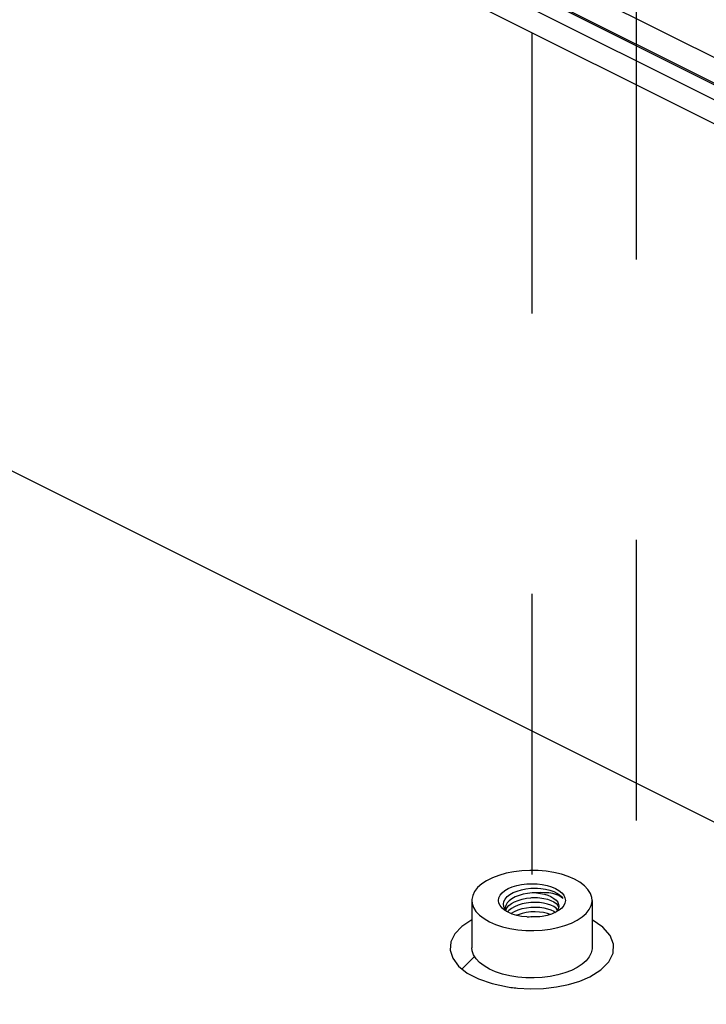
# Paper-space layout '005_EXP_CORICANT_PE_DRAWING_3_1' of a CAD drawing. Header units: millimetres. Extents: x 6 to 413, y 7 to 290.
# Tile 261 of 362: x 237.21 to 242.87, y 176.3 to 184.41. Entities that reach past the tile are written whole.
import ezdxf

# ---------------------------------------------------------------- set-up
doc = ezdxf.new("R2010")
doc.units = ezdxf.units.MM
doc.header["$LTSCALE"] = 23.1
doc.linetypes.add('DASHED', pattern=[0.2, 0.1, -0.1])
for name, color, linetype in [('000_OFFSET-LINES', 7, 'CONTINUOUS'), ('124300000066A_82_150_22_0_BL320', 7, 'CONTINUOUS'), ('MAIN_PCB_BL273', 7, 'CONTINUOUS'), ('SSD_107100000060A_MTFDDAV_BL316', 7, 'CONTINUOUS')]:
    doc.layers.add(name, color=color, linetype=linetype)

# ---------------------------------------------------------------- blocks, each defined once
blk = doc.blocks.new('MAIN_PCB_BL273', base_point=(232.149, 166.177))
at = {"layer": 'MAIN_PCB_BL273', "color": 7, "linetype": 'Continuous'}
blk.add_line((247.6573, 175.4383), (236.7816, 180.8758), dxfattribs=at)
at = {"layer": 'MAIN_PCB_BL273', "color": 2, "linetype": 'Continuous'}
blk.add_line((240.8536, 176.5918), (240.9575, 176.6957), dxfattribs=at)
at = {"layer": 'MAIN_PCB_BL273', "color": 4, "linetype": 'Continuous'}
for points in [[(240.935, 176.9968), (240.8541, 176.9433), (240.7951, 176.8818), (240.762, 176.8157), (240.7561, 176.7487), (240.7774, 176.6813), (240.8253, 176.6174), (240.898, 176.5597), (240.9905, 176.5112), (241.1025, 176.4722), (241.2282, 176.4453)], [(241.9074, 176.5287), (241.9987, 176.5855), (242.0644, 176.6519), (242.0995, 176.7239), (242.1025, 176.7968), (242.0735, 176.8694), (242.0134, 176.9371), (241.9252, 176.9967)], [(241.3106, 176.4352), (241.4183, 176.4299), (241.5264, 176.4333), (241.6319, 176.4453), (241.7323, 176.4656), (241.8249, 176.4936), (241.9074, 176.5287)], [(241.2282, 176.4453), (241.2418, 176.4432), (241.2554, 176.4413), (241.2691, 176.4396), (241.2828, 176.438), (241.2967, 176.4365), (241.3106, 176.4352)]]:
    blk.add_lwpolyline(points, dxfattribs=at)
blk = doc.blocks.new('SSD_107100000060A_MTFDDAV_BL316', base_point=(244.0537, 184.6432))
at = {"layer": 'SSD_107100000060A_MTFDDAV_BL316', "color": 7, "linetype": 'Continuous'}
for p, q in [((242.8492, 186.7136), (241.6719, 186.1249)), ((242.8492, 186.7136), (243.2752, 186.5006)), ((243.4729, 186.5995), (240.6983, 185.2121)), ((243.4729, 186.5995), (247.6605, 184.5058)), ((241.6719, 186.0002), (241.6719, 186.1249)), ((241.2264, 185.9021), (240.0491, 185.3135)), ((240.0491, 185.3135), (240.0491, 185.1888)), ((244.8859, 182.8952), (240.0491, 185.3135)), ((244.8859, 182.7705), (240.0491, 185.1888)), ((240.6983, 185.2121), (240.6983, 185.0016)), ((244.8859, 183.1184), (240.6983, 185.2121)), ((244.8859, 182.908), (240.6983, 185.0016)), ((240.6983, 184.8642), (240.6983, 184.6665)), ((244.8859, 182.5728), (240.6983, 184.6665)), ((247.6605, 184.5058), (244.8859, 183.1184)), ((247.6605, 184.5058), (247.6605, 184.2954)), ((247.6605, 184.2954), (244.8859, 182.908)), ((247.5491, 184.2269), (247.686, 184.2954)), ((247.6605, 184.3081), (247.686, 184.2954)), ((247.686, 184.2954), (247.686, 184.1706)), ((247.5491, 184.2269), (248.0137, 183.9947)), ((247.6739, 184.1646), (247.686, 184.1706)), ((248.0137, 183.9947), (247.5428, 183.7592)), ((248.0583, 183.9525), (247.5874, 183.7171)), ((248.0583, 183.9525), (248.0137, 183.9947)), ((248.0583, 183.9525), (248.0583, 183.8675)), ((247.2182, 183.9215), (247.2182, 183.7968)), ((247.2182, 183.9215), (247.5428, 183.7592)), ((247.5874, 183.6321), (248.0583, 183.8675)), ((247.0655, 183.8451), (247.3901, 183.6828)), ((247.2182, 183.7968), (247.5428, 183.6345)), ((247.2759, 183.7679), (247.2479, 183.7539)), ((247.5428, 183.7592), (247.5874, 183.7171)), ((247.5874, 183.7171), (247.5874, 183.6321)), ((247.3901, 183.6828), (246.0473, 183.0114)), ((247.4346, 183.6407), (246.0919, 182.9693)), ((247.4346, 183.6407), (247.3901, 183.6828)), ((247.4346, 183.6407), (247.4346, 183.5557)), ((247.5874, 183.6321), (247.5428, 183.6345)), ((246.0919, 182.8843), (247.4346, 183.5557)), ((244.8859, 183.1184), (244.8859, 182.908)), ((245.7228, 183.1737), (245.7228, 183.049)), ((245.7228, 183.1737), (246.0473, 183.0114)), ((245.57, 183.0973), (245.8946, 182.935)), ((245.7228, 183.049), (246.0473, 182.8867)), ((245.0227, 182.9637), (244.8859, 182.8952)), ((245.0227, 182.8389), (245.0227, 182.9637)), ((245.0227, 182.9637), (245.4873, 182.7314)), ((245.7805, 183.0201), (245.7524, 183.0061)), ((246.0473, 183.0114), (246.0919, 182.9693)), ((246.0919, 182.9693), (246.0919, 182.8843)), ((244.8859, 182.8952), (244.8859, 182.5728)), ((245.8946, 182.935), (245.4873, 182.7314)), ((245.9392, 182.8929), (245.5319, 182.6892)), ((245.9392, 182.8929), (245.8946, 182.935)), ((245.9392, 182.8929), (245.9392, 182.8079)), ((246.0919, 182.8843), (246.0473, 182.8867)), ((245.0227, 182.8389), (244.8859, 182.7705)), ((245.0227, 182.8389), (245.4873, 182.6067)), ((245.5319, 182.6043), (245.9392, 182.8079)), ((245.2205, 182.7401), (244.8859, 182.5728)), ((245.4873, 182.7314), (245.5319, 182.6892)), ((245.5319, 182.6892), (245.5319, 182.6043)), ((245.5319, 182.6043), (245.4873, 182.6067))]:
    blk.add_line(p, q, dxfattribs=at)
for points in [[(241.7642, 186.0135), (241.7637, 186.0222), (241.7502, 186.0598), (241.7189, 186.0948), (241.6719, 186.1249)], [(241.6719, 186.0002), (241.7188, 185.9702), (241.737, 185.95)], [(241.7359, 185.9483), (241.7587, 185.9844), (241.7642, 186.0135)], [(241.2264, 185.9021), (241.2863, 185.8787), (241.3557, 185.8631), (241.4303, 185.8563), (241.5055, 185.8586), (241.5779, 185.8698), (241.6429, 185.8893), (241.6965, 185.916), (241.7359, 185.9483)], [(247.2182, 183.9215), (247.1906, 183.9315), (247.1584, 183.9366), (247.125, 183.9366), (247.0932, 183.9315), (247.0658, 183.9216), (247.0459, 183.908), (247.0353, 183.8921), (247.0339, 183.8833)], [(247.0339, 183.8833), (247.0351, 183.8753), (247.0454, 183.859), (247.0655, 183.8451)], [(247.132, 183.8119), (247.1579, 183.812), (247.1905, 183.8068), (247.2182, 183.7968)], [(245.7228, 183.1737), (245.6952, 183.1837), (245.6629, 183.1889), (245.6295, 183.1888), (245.5977, 183.1837), (245.5703, 183.1738), (245.5504, 183.1602), (245.5398, 183.1443), (245.5384, 183.1355)], [(245.5384, 183.1355), (245.5396, 183.1275), (245.55, 183.1112), (245.57, 183.0973)], [(245.6365, 183.0641), (245.6624, 183.0642), (245.695, 183.059), (245.7228, 183.049)]]:
    blk.add_lwpolyline(points, dxfattribs=at)
blk = doc.blocks.new('124300000066A_82_150_22_0_BL320', base_point=(241.4301, 176.9622))
at = {"layer": '124300000066A_82_150_22_0_BL320', "color": 7, "linetype": 'Continuous'}
for p, q in [((240.9351, 177.1571), (240.9351, 176.7673)), ((241.9251, 177.1571), (241.9251, 176.7673)), ((241.2353, 177.0597), (241.2052, 177.0776)), ((241.223, 177.0676), (241.2076, 177.0867)), ((241.2087, 177.0884), (241.209, 177.0849)), ((241.2254, 177.0656), (241.223, 177.0676)), ((241.2684, 177.0456), (241.2353, 177.0597)), ((241.6549, 177.0776), (241.6244, 177.0595)), ((241.6515, 177.1103), (241.6513, 177.1057)), ((241.4759, 177.0247), (241.4932, 177.0235)), ((241.1875, 176.9413), (241.2486, 176.9268)), ((241.7554, 176.5808), (241.7016, 176.5604)), ((241.8032, 176.6047), (241.7554, 176.5808))]:
    blk.add_line(p, q, dxfattribs=at)
for points in [[(241.7801, 177.3321), (241.7291, 177.3543), (241.6726, 177.3728), (241.6116, 177.3873), (241.5473, 177.3975), (241.4807, 177.4033), (241.4132, 177.4044), (241.346, 177.401), (241.2804, 177.393), (241.2176, 177.3806), (241.1586, 177.364), (241.1047, 177.3436), (241.057, 177.3197), (241.0161, 177.2928), (240.983, 177.2634), (240.9583, 177.232), (240.9423, 177.1992), (240.9354, 177.1657), (240.9351, 177.1571)], [(241.2052, 177.0776), (241.1847, 177.0945), (241.1682, 177.1145), (241.1581, 177.1354), (241.1547, 177.157), (241.1581, 177.1787), (241.1683, 177.1998), (241.1849, 177.2198), (241.2076, 177.2382), (241.2357, 177.2546), (241.2686, 177.2686), (241.3054, 177.2798), (241.3452, 177.2881), (241.3871, 177.2931), (241.4302, 177.2948), (241.4732, 177.2931), (241.5149, 177.2881), (241.5548, 177.2798), (241.5918, 177.2685), (241.6248, 177.2544)], [(241.9251, 177.157), (241.9225, 177.1822), (241.9111, 177.2154), (241.8908, 177.2476), (241.8617, 177.2782), (241.8246, 177.3066), (241.7801, 177.3321)], [(241.2076, 177.0867), (241.1984, 177.1068), (241.1955, 177.1277), (241.1992, 177.1486), (241.2093, 177.1691), (241.2257, 177.1885), (241.248, 177.2062), (241.2753, 177.2218), (241.3072, 177.235), (241.3428, 177.2457), (241.3811, 177.2534), (241.4211, 177.2579), (241.4301, 177.2584)], [(241.4689, 177.2193), (241.4317, 177.2189), (241.3941, 177.2153), (241.3577, 177.2085), (241.3238, 177.1988), (241.2922, 177.1862), (241.2652, 177.1715), (241.243, 177.1549), (241.2259, 177.1364), (241.2144, 177.1163), (241.209, 177.0956), (241.2087, 177.0884)], [(241.4301, 177.2584), (241.462, 177.259), (241.4765, 177.2585)], [(241.6011, 177.2135), (241.57, 177.2186), (241.537, 177.2213), (241.5031, 177.2216), (241.4689, 177.2193)], [(241.4689, 177.2193), (241.5015, 177.2151), (241.5325, 177.2084), (241.5611, 177.1995), (241.5866, 177.1886)], [(241.4765, 177.2585), (241.5022, 177.2566), (241.5411, 177.251), (241.5777, 177.2423), (241.611, 177.2306)], [(241.685, 177.1726), (241.6703, 177.1855), (241.6511, 177.1968), (241.6278, 177.2062), (241.6011, 177.2135)], [(241.611, 177.2306), (241.636, 177.2184), (241.657, 177.2044), (241.6734, 177.1891), (241.685, 177.1726)], [(241.6248, 177.2544), (241.6528, 177.238), (241.6754, 177.2196), (241.692, 177.1997), (241.702, 177.1787), (241.7055, 177.1571), (241.702, 177.1354), (241.6919, 177.1143), (241.6752, 177.0943), (241.6549, 177.0776)], [(240.9351, 177.1571), (240.9376, 177.132), (240.949, 177.0987), (240.9694, 177.0665), (240.9984, 177.0359), (241.0356, 177.0076), (241.0801, 176.982)], [(241.2146, 177.078), (241.2243, 177.0958), (241.2406, 177.1143), (241.2618, 177.131), (241.287, 177.1454), (241.3166, 177.1579), (241.3494, 177.1681), (241.3847, 177.1755), (241.4212, 177.1799), (241.4301, 177.1805)], [(241.5866, 177.1181), (241.5582, 177.1279), (241.5263, 177.1352), (241.4923, 177.1398), (241.4563, 177.1416), (241.4199, 177.1402), (241.3834, 177.1357), (241.3483, 177.1282), (241.3156, 177.118), (241.2861, 177.1054), (241.2611, 177.0909), (241.24, 177.0741), (241.2301, 177.0628)], [(241.4301, 177.1805), (241.4578, 177.1812), (241.4759, 177.1806)], [(241.4759, 177.1806), (241.4938, 177.1793), (241.5276, 177.1746), (241.559, 177.1673), (241.5866, 177.1577)], [(241.5798, 176.9211), (241.6426, 176.9335), (241.7015, 176.9501), (241.7554, 176.9705), (241.8032, 176.9944), (241.844, 177.0213), (241.8771, 177.0508), (241.9018, 177.0821), (241.9178, 177.1149), (241.9248, 177.1484), (241.9251, 177.157)], [(241.5866, 177.1886), (241.6103, 177.1746), (241.629, 177.1589), (241.6423, 177.1419), (241.6498, 177.124), (241.6515, 177.1103)], [(241.5866, 177.1577), (241.6104, 177.1458), (241.6293, 177.1319), (241.6425, 177.1169), (241.6499, 177.1008), (241.6499, 177.1003)], [(241.6414, 177.0786), (241.6288, 177.0928), (241.6101, 177.1064), (241.5866, 177.1181)], [(241.258, 177.05), (241.2618, 177.0531), (241.287, 177.0674), (241.3166, 177.08), (241.3494, 177.0902), (241.3847, 177.0976), (241.4212, 177.102), (241.4301, 177.1026)], [(241.43, 177.0194), (241.3869, 177.0211), (241.3452, 177.0261), (241.3053, 177.0343), (241.2684, 177.0456)], [(241.5807, 177.0422), (241.5582, 177.05), (241.5263, 177.0573), (241.4923, 177.0619), (241.4563, 177.0636), (241.4199, 177.0623), (241.3834, 177.0578), (241.3483, 177.0503), (241.3156, 177.04), (241.3035, 177.0349)], [(241.4301, 177.1026), (241.4578, 177.1032), (241.4759, 177.1027)], [(241.4759, 177.1027), (241.4938, 177.1014), (241.5276, 177.0967), (241.559, 177.0894), (241.5866, 177.0798)], [(241.6244, 177.0595), (241.5916, 177.0455), (241.5548, 177.0343), (241.5149, 177.0261)], [(241.5866, 177.0798), (241.6106, 177.0677), (241.6228, 177.0588)], [(241.6513, 177.1057), (241.6468, 177.0876), (241.6364, 177.0701), (241.6282, 177.0617)], [(241.0801, 176.982), (241.131, 176.9598), (241.1875, 176.9413)], [(241.3942, 177.0208), (241.4212, 177.024), (241.4301, 177.0246)], [(241.5149, 177.0261), (241.473, 177.021), (241.43, 177.0194)], [(241.4301, 177.0246), (241.4578, 177.0253), (241.4759, 177.0247)], [(241.2486, 176.9268), (241.3128, 176.9166), (241.3794, 176.9109), (241.447, 176.9097), (241.5142, 176.9132), (241.5798, 176.9211)], [(241.0801, 176.5923), (241.0357, 176.6178), (240.9986, 176.6461), (240.9696, 176.6766), (240.9492, 176.7087), (240.9377, 176.742), (240.9351, 176.7674)], [(241.9251, 176.7673), (241.9248, 176.7589), (241.9179, 176.7253), (241.9019, 176.6925), (241.8772, 176.6611), (241.844, 176.6316), (241.8032, 176.6047)], [(241.1878, 176.5515), (241.1311, 176.5701), (241.0801, 176.5923)], [(241.3133, 176.5268), (241.249, 176.537), (241.1878, 176.5515)], [(241.7016, 176.5604), (241.6427, 176.5438), (241.58, 176.5315), (241.5145, 176.5235), (241.4474, 176.52), (241.3799, 176.5211), (241.3133, 176.5268)]]:
    blk.add_lwpolyline(points, dxfattribs=at)

psp = doc.layouts.new('005_EXP_CORICANT_PE_DRAWING_3_1')

# ---------------------------------------------------------------- linework, layer by layer
at = {"layer": '000_OFFSET-LINES', "color": 4, "linetype": 'DASHED'}
for p, q in [((242.2889, 189.3651), (242.2889, 171.6881)), ((241.4301, 184.3006), (241.4301, 177.0246))]:
    psp.add_line(p, q, dxfattribs=at)

# ---------------------------------------------------------------- block references
at = {"layer": '124300000066A_82_150_22_0_BL320'}
psp.add_blockref('124300000066A_82_150_22_0_BL320', (241.4301, 176.9622), dxfattribs=at)
at = {"layer": 'MAIN_PCB_BL273'}
psp.add_blockref('MAIN_PCB_BL273', (232.149, 166.177), dxfattribs=at)
at = {"layer": 'SSD_107100000060A_MTFDDAV_BL316'}
psp.add_blockref('SSD_107100000060A_MTFDDAV_BL316', (244.0537, 184.6432), dxfattribs=at)

doc.saveas('drawing.dxf')
